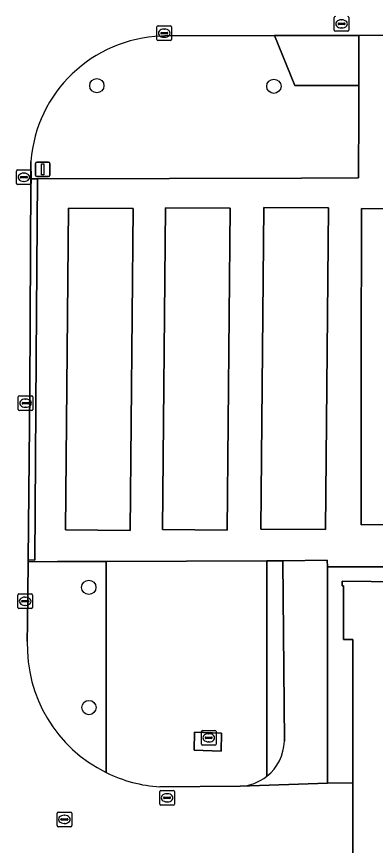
# Model space of a CAD drawing. Extents: x 161477 to 163040, y 383680 to 384871.
# Drawn here: x 162293.1 to 162317.7, y 384502 to 384558.6 of the extents above; entities that cross this region are included whole.
import ezdxf

# ---------------------------------------------------------------- set-up
doc = ezdxf.new("R2010")
doc.units = 0
for name, color, linetype in [('IMGEO_Boom', 7, 'Continuous'), ('IMGEO_Brandkraan', 7, 'Continuous'), ('IMGEO_Groenvoorziening', 7, 'Continuous'), ('IMGEO_Kolk', 7, 'Continuous'), ('IMGEO_Pand', 7, 'Continuous'), ('IMGEO_Parkeervlak_open', 7, 'Continuous'), ('IMGEO_Rijbaan_lokaal_open', 7, 'Continuous'), ('IMGEO_Rioolput', 7, 'Continuous'), ('IMGEO_Terreindeel_halfverhard', 7, 'Continuous'), ('IMGEO_Verkeersbordpaal', 7, 'Continuous'), ('IMGEO_Voetpad_gesloten', 7, 'Continuous'), ('IMGEO_Voetpad_open', 7, 'Continuous')]:
    doc.layers.add(name, color=color, linetype=linetype)

msp = doc.modelspace()

# ---------------------------------------------------------------- linework, layer by layer
at = {"layer": 'IMGEO_Boom'}
for centre in [(162298.64, 384553.92), (162310.76, 384553.88), (162298.09, 384519.61), (162298.1, 384511.39)]:
    msp.add_circle(centre, 0.489, dxfattribs=at)
at = {"layer": 'IMGEO_Brandkraan'}
for p, q in [((162295.919, 384503.314), (162295.919, 384504.166)), ((162295.994, 384504.24), (162296.846, 384504.24)), ((162296.92, 384504.166), (162296.92, 384503.314)), ((162296.178, 384503.734), (162296.178, 384503.746)), ((162296.616, 384503.697), (162296.218, 384503.697)), ((162296.221, 384503.783), (162296.619, 384503.783)), ((162296.407, 384504.02), (162296.432, 384504.02)), ((162296.662, 384503.746), (162296.662, 384503.734)), ((162296.846, 384503.24), (162295.994, 384503.24)), ((162296.43, 384503.46), (162296.405, 384503.46))]:
    msp.add_line(p, q, dxfattribs=at)
for points in [[(162295.919, 384503.314), (162295.919, 384504.166)], [(162295.994, 384504.24), (162296.846, 384504.24)], [(162296.92, 384504.166), (162296.92, 384503.314)], [(162296.846, 384503.24), (162295.994, 384503.24)]]:
    msp.add_lwpolyline(points, dxfattribs=at)
for centre, radius, start, end in [((162295.996, 384504.164), 0.0765, 91.552, 178.448), ((162295.996, 384504.164), 0.0765, 91.552, 178.448), ((162296.844, 384504.164), 0.0765, 1.552, 88.448), ((162296.844, 384504.164), 0.0765, 1.552, 88.448), ((162296.218, 384503.743), 0.0403, 85.8775, 175.7526), ((162296.215, 384503.733), 0.0366, 178.938, 274.7102), ((162296.619, 384503.74), 0.043, 264.8664, 352.4533), ((162296.623, 384503.745), 0.0386, 1.7309, 96.639), ((162295.996, 384503.316), 0.0765, 181.552, 268.448), ((162295.996, 384503.316), 0.0765, 181.552, 268.448), ((162296.844, 384503.316), 0.0765, 271.552, 358.448), ((162296.844, 384503.316), 0.0765, 271.552, 358.448)]:
    msp.add_arc(centre, radius, start, end, dxfattribs=at)
for centre, major_axis, ratio, start_param, end_param in [((162296.406, 384503.74), (-0.387, 0.002), 0.722429, 4.712389, 7.853982), ((162296.431, 384503.74), (-0.39, 0.002), 0.717154, 1.570796, 4.712389)]:
    msp.add_ellipse(centre, major_axis=major_axis, ratio=ratio, start_param=start_param, end_param=end_param, dxfattribs=at)
at = {"layer": 'IMGEO_Groenvoorziening'}
for points in [[(162316.574, 384552.223), (162316.578, 384553.939), (162312.202, 384553.93), (162310.811, 384557.352), (162303.3, 384557.334), (162303.061, 384557.302)], [(162294.13, 384548.743), (162294.132, 384547.547), (162294.57, 384547.549), (162312.66, 384547.605), (162316.562, 384547.617), (162316.574, 384552.223)], [(162299.282, 384521.387), (162295.951, 384521.374), (162293.938, 384521.366), (162293.886, 384517.122), (162293.883, 384515.919)], [(162299.282, 384506.943), (162299.282, 384521.387)], [(162311.375, 384521.434), (162310.282, 384521.43), (162310.282, 384506.693)], [(162311.479, 384509.08), (162311.375, 384521.434)]]:
    msp.add_lwpolyline(points, dxfattribs=at)
msp.add_lwpolyline([(162321.55, 384545.503), (162321.342, 384545.503), (162316.751, 384545.517), (162316.74, 384534.753), (162316.731, 384524.674), (162316.732, 384523.896), (162332.489, 384523.941), (162332.353, 384524.678), (162332.095, 384526.073), (162331.403, 384529.767), (162322.272, 384529.744), (162321.54, 384529.742)], close=True, dxfattribs=at)
for centre, radius, start, end in [((162303.365, 384548.045), 9.262, 91.8832, 175.6799), ((162303.556, 384515.626), 9.678, 178.2627, 243.7905), ((162308.295, 384509.183), 3.186, 308.5896, 358.146)]:
    msp.add_arc(centre, radius, start, end, dxfattribs=at)
at = {"layer": 'IMGEO_Kolk'}
for p, q in [((162314.895, 384557.72), (162314.895, 384558.572)), ((162315.896, 384558.572), (162315.896, 384557.72)), ((162302.757, 384557.085), (162302.757, 384557.937)), ((162302.832, 384558.011), (162303.684, 384558.011)), ((162303.758, 384557.937), (162303.758, 384557.085)), ((162315.154, 384558.14), (162315.154, 384558.152)), ((162315.592, 384558.103), (162315.194, 384558.103)), ((162315.197, 384558.189), (162315.595, 384558.189)), ((162315.383, 384558.426), (162315.408, 384558.426)), ((162315.638, 384558.152), (162315.638, 384558.14)), ((162303.016, 384557.505), (162303.016, 384557.517)), ((162303.454, 384557.468), (162303.056, 384557.468)), ((162303.059, 384557.554), (162303.457, 384557.554)), ((162303.245, 384557.791), (162303.27, 384557.791)), ((162303.5, 384557.517), (162303.5, 384557.505)), ((162315.822, 384557.646), (162314.97, 384557.646)), ((162315.406, 384557.866), (162315.381, 384557.866)), ((162303.684, 384557.011), (162302.832, 384557.011)), ((162303.268, 384557.231), (162303.243, 384557.231)), ((162293.146, 384547.231), (162293.146, 384548.083)), ((162293.221, 384548.157), (162294.073, 384548.157)), ((162293.634, 384547.937), (162293.659, 384547.937)), ((162294.147, 384548.083), (162294.147, 384547.231)), ((162294.073, 384547.157), (162293.221, 384547.157)), ((162293.405, 384547.651), (162293.405, 384547.663)), ((162293.843, 384547.614), (162293.445, 384547.614)), ((162293.448, 384547.7), (162293.846, 384547.7)), ((162293.657, 384547.377), (162293.632, 384547.377)), ((162293.889, 384547.663), (162293.889, 384547.651)), ((162293.267, 384531.777), (162293.267, 384532.629)), ((162293.342, 384532.703), (162294.194, 384532.703)), ((162293.755, 384532.483), (162293.78, 384532.483)), ((162294.268, 384532.629), (162294.268, 384531.777)), ((162293.526, 384532.197), (162293.526, 384532.209)), ((162293.964, 384532.16), (162293.566, 384532.16)), ((162293.569, 384532.246), (162293.967, 384532.246)), ((162293.778, 384531.923), (162293.753, 384531.923)), ((162294.01, 384532.209), (162294.01, 384532.197)), ((162294.194, 384531.703), (162293.342, 384531.703)), ((162293.234, 384518.231), (162293.234, 384519.083)), ((162293.309, 384519.157), (162294.161, 384519.157)), ((162293.722, 384518.937), (162293.747, 384518.937)), ((162294.235, 384519.083), (162294.235, 384518.231)), ((162293.493, 384518.651), (162293.493, 384518.663)), ((162293.931, 384518.614), (162293.533, 384518.614)), ((162293.536, 384518.7), (162293.934, 384518.7)), ((162293.745, 384518.377), (162293.72, 384518.377)), ((162293.977, 384518.663), (162293.977, 384518.651)), ((162294.161, 384518.157), (162293.309, 384518.157)), ((162302.948, 384504.79), (162302.948, 384505.642)), ((162303.023, 384505.716), (162303.875, 384505.716)), ((162303.207, 384505.21), (162303.207, 384505.222)), ((162303.25, 384505.259), (162303.648, 384505.259)), ((162303.436, 384505.496), (162303.461, 384505.496)), ((162303.691, 384505.222), (162303.691, 384505.21)), ((162303.949, 384505.642), (162303.949, 384504.79)), ((162303.875, 384504.716), (162303.023, 384504.716)), ((162303.645, 384505.173), (162303.247, 384505.173)), ((162303.459, 384504.936), (162303.434, 384504.936))]:
    msp.add_line(p, q, dxfattribs=at)
for points in [[(162314.895, 384557.72), (162314.895, 384558.572)], [(162315.896, 384558.572), (162315.896, 384557.72)], [(162302.757, 384557.085), (162302.757, 384557.937)], [(162302.832, 384558.011), (162303.684, 384558.011)], [(162303.758, 384557.937), (162303.758, 384557.085)], [(162315.822, 384557.646), (162314.97, 384557.646)], [(162303.684, 384557.011), (162302.832, 384557.011)], [(162293.146, 384547.231), (162293.146, 384548.083)], [(162293.221, 384548.157), (162294.073, 384548.157)], [(162294.147, 384548.083), (162294.147, 384547.231)], [(162294.073, 384547.157), (162293.221, 384547.157)], [(162293.267, 384531.777), (162293.267, 384532.629)], [(162293.342, 384532.703), (162294.194, 384532.703)], [(162294.268, 384532.629), (162294.268, 384531.777)], [(162294.194, 384531.703), (162293.342, 384531.703)], [(162293.234, 384518.231), (162293.234, 384519.083)], [(162293.309, 384519.157), (162294.161, 384519.157)], [(162294.235, 384519.083), (162294.235, 384518.231)], [(162294.161, 384518.157), (162293.309, 384518.157)], [(162302.948, 384504.79), (162302.948, 384505.642)], [(162303.023, 384505.716), (162303.875, 384505.716)], [(162303.949, 384505.642), (162303.949, 384504.79)], [(162303.875, 384504.716), (162303.023, 384504.716)]]:
    msp.add_lwpolyline(points, dxfattribs=at)
for centre, radius, start, end in [((162314.972, 384558.57), 0.0765, 91.552, 178.448), ((162314.972, 384558.57), 0.0765, 91.552, 178.448), ((162315.82, 384558.57), 0.0765, 1.552, 88.448), ((162315.82, 384558.57), 0.0765, 1.552, 88.448), ((162302.834, 384557.935), 0.0765, 91.552, 178.448), ((162302.834, 384557.935), 0.0765, 91.552, 178.448), ((162303.682, 384557.935), 0.0765, 1.552, 88.448), ((162303.682, 384557.935), 0.0765, 1.552, 88.448), ((162315.194, 384558.149), 0.0403, 85.8775, 175.7526), ((162315.191, 384558.139), 0.0366, 178.938, 274.7102), ((162315.595, 384558.146), 0.043, 264.8664, 352.4533), ((162315.599, 384558.151), 0.0386, 1.7309, 96.639), ((162303.056, 384557.514), 0.0403, 85.8775, 175.7526), ((162303.053, 384557.504), 0.0366, 178.938, 274.7102), ((162303.457, 384557.511), 0.043, 264.8664, 352.4533), ((162303.461, 384557.516), 0.0386, 1.7309, 96.639), ((162314.972, 384557.722), 0.0765, 181.552, 268.448), ((162314.972, 384557.722), 0.0765, 181.552, 268.448), ((162315.82, 384557.722), 0.0765, 271.552, 358.448), ((162315.82, 384557.722), 0.0765, 271.552, 358.448), ((162302.834, 384557.087), 0.0765, 181.552, 268.448), ((162302.834, 384557.087), 0.0765, 181.552, 268.448), ((162303.682, 384557.087), 0.0765, 271.552, 358.448), ((162303.682, 384557.087), 0.0765, 271.552, 358.448), ((162293.223, 384548.081), 0.0765, 91.552, 178.448), ((162293.223, 384548.081), 0.0765, 91.552, 178.448), ((162294.071, 384548.081), 0.0765, 1.552, 88.448), ((162294.071, 384548.081), 0.0765, 1.552, 88.448), ((162293.223, 384547.233), 0.0765, 181.552, 268.448), ((162293.223, 384547.233), 0.0765, 181.552, 268.448), ((162293.445, 384547.66), 0.0403, 85.8775, 175.7526), ((162293.442, 384547.65), 0.0366, 178.938, 274.7102), ((162293.846, 384547.657), 0.043, 264.8664, 352.4533), ((162293.85, 384547.662), 0.0386, 1.7309, 96.639), ((162294.071, 384547.233), 0.0765, 271.552, 358.448), ((162294.071, 384547.233), 0.0765, 271.552, 358.448), ((162293.344, 384532.627), 0.0765, 91.552, 178.448), ((162293.344, 384532.627), 0.0765, 91.552, 178.448), ((162294.192, 384532.627), 0.0765, 1.552, 88.448), ((162294.192, 384532.627), 0.0765, 1.552, 88.448), ((162293.566, 384532.206), 0.0403, 85.8775, 175.7526), ((162293.563, 384532.196), 0.0366, 178.938, 274.7102), ((162293.967, 384532.203), 0.043, 264.8664, 352.4533), ((162293.971, 384532.208), 0.0386, 1.7309, 96.639), ((162293.344, 384531.779), 0.0765, 181.552, 268.448), ((162293.344, 384531.779), 0.0765, 181.552, 268.448), ((162294.192, 384531.779), 0.0765, 271.552, 358.448), ((162294.192, 384531.779), 0.0765, 271.552, 358.448), ((162293.311, 384519.081), 0.0765, 91.552, 178.448), ((162293.311, 384519.081), 0.0765, 91.552, 178.448), ((162294.159, 384519.081), 0.0765, 1.552, 88.448), ((162294.159, 384519.081), 0.0765, 1.552, 88.448), ((162293.533, 384518.66), 0.0403, 85.8775, 175.7526), ((162293.53, 384518.65), 0.0366, 178.938, 274.7102), ((162293.934, 384518.657), 0.043, 264.8664, 352.4533), ((162293.938, 384518.662), 0.0386, 1.7309, 96.639), ((162293.311, 384518.233), 0.0765, 181.552, 268.448), ((162293.311, 384518.233), 0.0765, 181.552, 268.448), ((162294.159, 384518.233), 0.0765, 271.552, 358.448), ((162294.159, 384518.233), 0.0765, 271.552, 358.448), ((162303.025, 384505.64), 0.0765, 91.552, 178.448), ((162303.025, 384505.64), 0.0765, 91.552, 178.448), ((162303.247, 384505.219), 0.0403, 85.8775, 175.7526), ((162303.244, 384505.209), 0.0366, 178.938, 274.7102), ((162303.648, 384505.216), 0.043, 264.8664, 352.4533), ((162303.652, 384505.221), 0.0386, 1.7309, 96.639), ((162303.873, 384505.64), 0.0765, 1.552, 88.448), ((162303.873, 384505.64), 0.0765, 1.552, 88.448), ((162303.025, 384504.792), 0.0765, 181.552, 268.448), ((162303.025, 384504.792), 0.0765, 181.552, 268.448), ((162303.873, 384504.792), 0.0765, 271.552, 358.448), ((162303.873, 384504.792), 0.0765, 271.552, 358.448)]:
    msp.add_arc(centre, radius, start, end, dxfattribs=at)
for centre, major_axis, ratio, start_param, end_param in [((162315.382, 384558.146), (-0.387, 0.002), 0.722429, 4.712389, 7.853982), ((162315.407, 384558.146), (-0.39, 0.002), 0.717154, 1.570796, 4.712389), ((162303.244, 384557.511), (-0.387, 0.002), 0.722429, 4.712389, 7.853982), ((162303.269, 384557.511), (-0.39, 0.002), 0.717154, 1.570796, 4.712389), ((162293.633, 384547.657), (-0.387, 0.002), 0.722429, 4.712389, 7.853982), ((162293.658, 384547.657), (-0.39, 0.002), 0.717154, 1.570796, 4.712389), ((162293.754, 384532.203), (-0.387, 0.002), 0.722429, 4.712389, 7.853982), ((162293.779, 384532.203), (-0.39, 0.002), 0.717154, 1.570796, 4.712389), ((162293.721, 384518.657), (-0.387, 0.002), 0.722429, 4.712389, 7.853982), ((162293.746, 384518.657), (-0.39, 0.002), 0.717154, 1.570796, 4.712389), ((162303.435, 384505.216), (-0.387, 0.002), 0.722429, 4.712389, 7.853982), ((162303.46, 384505.216), (-0.39, 0.002), 0.717154, 1.570796, 4.712389)]:
    msp.add_ellipse(centre, major_axis=major_axis, ratio=ratio, start_param=start_param, end_param=end_param, dxfattribs=at)
at = {"layer": 'IMGEO_Pand'}
for points in [[(162300.926, 384523.507), (162301.132, 384545.512), (162296.696, 384545.553), (162296.49, 384523.548)], [(162307.574, 384523.53), (162307.776, 384545.536), (162303.338, 384545.574), (162303.136, 384523.568)], [(162314.293, 384523.561), (162314.502, 384545.573), (162310.067, 384545.6), (162309.858, 384523.588)]]:
    msp.add_lwpolyline(points, close=True, dxfattribs=at)
msp.add_lwpolyline([(162323.354, 384519.937), (162315.432, 384520.042), (162315.43, 384519.722), (162315.53, 384519.722), (162315.526, 384516.05), (162316.163, 384516.052), (162316.164, 384506.23), (162316.164, 384500.573), (162316.164, 384500.473), (162316.164, 384500), (162316.165, 384480.797), (162316.165, 384480.172), (162316.163, 384479.811), (162316.147, 384476.492), (162316.037, 384476.492), (162316.035, 384475.792), (162316.024, 384472.771), (162316.174, 384472.77), (162316.161, 384469.565), (162316.161, 384469.205), (162316.167, 384433.682), (162316.037, 384433.683), (162316.035, 384433.13), (162319.153, 384433.139)], dxfattribs=at)
at = {"layer": 'IMGEO_Parkeervlak_open'}
msp.add_lwpolyline([(162316.582, 384557.363), (162310.811, 384557.352), (162312.202, 384553.93), (162316.578, 384553.939)], close=True, dxfattribs=at)
at = {"layer": 'IMGEO_Rijbaan_lokaal_open'}
for points in [[(162303.061, 384557.302), (162303.3, 384557.334), (162310.811, 384557.352), (162316.582, 384557.363), (162320.418, 384557.37)], [(162293.883, 384515.919), (162293.886, 384517.122), (162293.938, 384521.366), (162293.936, 384521.483), (162294.044, 384533), (162294.132, 384547.478), (162294.132, 384547.547), (162294.13, 384548.743)], [(162310.189, 384500.879), (162314.033, 384500.721), (162316.164, 384500.573), (162316.164, 384506.23), (162314.42, 384506.207), (162308.452, 384506.005), (162302.961, 384505.966)]]:
    msp.add_lwpolyline(points, dxfattribs=at)
for centre, radius, start, end in [((162303.365, 384548.045), 9.262, 91.8832, 175.6799), ((162303.556, 384515.626), 9.678, 178.2627, 243.7905), ((162303.559, 384515.633), 9.686, 243.7954, 266.46)]:
    msp.add_arc(centre, radius, start, end, dxfattribs=at)
at = {"layer": 'IMGEO_Rioolput'}
for p, q in [((162305.799, 384508.894), (162305.799, 384509.746)), ((162305.874, 384509.82), (162306.726, 384509.82)), ((162306.8, 384509.746), (162306.8, 384508.894)), ((162306.058, 384509.314), (162306.058, 384509.326)), ((162306.496, 384509.277), (162306.098, 384509.277)), ((162306.101, 384509.363), (162306.499, 384509.363)), ((162306.287, 384509.6), (162306.312, 384509.6)), ((162306.542, 384509.326), (162306.542, 384509.314)), ((162306.726, 384508.82), (162305.874, 384508.82)), ((162306.31, 384509.04), (162306.285, 384509.04))]:
    msp.add_line(p, q, dxfattribs=at)
for points in [[(162305.799, 384508.894), (162305.799, 384509.746)], [(162305.874, 384509.82), (162306.726, 384509.82)], [(162306.8, 384509.746), (162306.8, 384508.894)], [(162306.726, 384508.82), (162305.874, 384508.82)]]:
    msp.add_lwpolyline(points, dxfattribs=at)
for centre, radius, start, end in [((162305.876, 384509.744), 0.0765, 91.552, 178.448), ((162305.876, 384509.744), 0.0765, 91.552, 178.448), ((162306.724, 384509.744), 0.0765, 1.552, 88.448), ((162306.724, 384509.744), 0.0765, 1.552, 88.448), ((162306.098, 384509.323), 0.0403, 85.8775, 175.7526), ((162306.095, 384509.313), 0.0366, 178.938, 274.7102), ((162306.499, 384509.32), 0.043, 264.8664, 352.4533), ((162306.503, 384509.325), 0.0386, 1.7309, 96.639), ((162305.876, 384508.896), 0.0765, 181.552, 268.448), ((162305.876, 384508.896), 0.0765, 181.552, 268.448), ((162306.724, 384508.896), 0.0765, 271.552, 358.448), ((162306.724, 384508.896), 0.0765, 271.552, 358.448)]:
    msp.add_arc(centre, radius, start, end, dxfattribs=at)
for centre, major_axis, ratio, start_param, end_param in [((162306.286, 384509.32), (-0.387, 0.002), 0.722429, 4.712389, 7.853982), ((162306.311, 384509.32), (-0.39, 0.002), 0.717154, 1.570796, 4.712389)]:
    msp.add_ellipse(centre, major_axis=major_axis, ratio=ratio, start_param=start_param, end_param=end_param, dxfattribs=at)
at = {"layer": 'IMGEO_Terreindeel_halfverhard'}
msp.add_lwpolyline([(162316.163, 384516.052), (162315.526, 384516.05), (162315.53, 384519.722), (162315.43, 384519.722), (162315.432, 384520.042), (162323.354, 384519.937), (162323.344, 384520.554), (162323.338, 384521.029), (162319.012, 384521.022), (162314.439, 384521.017), (162314.439, 384520.891), (162314.42, 384506.207), (162316.164, 384506.23)], close=True, dxfattribs=at)
at = {"layer": 'IMGEO_Verkeersbordpaal'}
for p, q in [((162294.435, 384547.8), (162294.435, 384548.6)), ((162294.435, 384548.6), (162294.435, 384547.8)), ((162294.535, 384548.7), (162295.325, 384548.7)), ((162295.325, 384548.7), (162294.535, 384548.7)), ((162295.425, 384548.6), (162295.425, 384547.8)), ((162295.425, 384547.8), (162295.425, 384548.6)), ((162295.325, 384547.7), (162294.535, 384547.7)), ((162294.535, 384547.7), (162295.325, 384547.7))]:
    msp.add_line(p, q, dxfattribs=at)
msp.add_lwpolyline([(162294.855, 384548.575), (162295.005, 384548.575), (162295.005, 384547.825), (162294.855, 384547.825), (162294.855, 384548.575)], dxfattribs=at)
for centre, start, end in [((162294.535, 384548.6), 90, 180), ((162294.535, 384548.6), 90, 180), ((162295.325, 384548.6), 0, 90), ((162295.325, 384548.6), 360, 90), ((162294.535, 384547.8), 180, 270), ((162294.535, 384547.8), 180, 270), ((162295.325, 384547.8), 270, 0), ((162295.325, 384547.8), 270, 0)]:
    msp.add_arc(centre, 0.1, start, end, dxfattribs=at)
at = {"layer": 'IMGEO_Voetpad_gesloten'}
msp.add_lwpolyline([(162305.335, 384509.706), (162305.293, 384508.465), (162307.142, 384508.402), (162307.184, 384509.643)], close=True, dxfattribs=at)
at = {"layer": 'IMGEO_Voetpad_open'}
for points in [[(162320.418, 384557.37), (162316.582, 384557.363), (162316.578, 384553.939), (162316.574, 384552.223), (162316.562, 384547.617), (162312.66, 384547.605), (162294.57, 384547.549), (162294.486, 384535.342), (162294.391, 384521.475), (162293.936, 384521.483), (162293.938, 384521.366), (162295.951, 384521.374), (162299.282, 384521.387), (162310.282, 384521.43), (162311.375, 384521.434), (162314.399, 384521.476), (162314.439, 384521.017), (162319.012, 384521.022)], [(162332.489, 384523.941), (162316.732, 384523.896), (162316.731, 384524.674), (162316.74, 384534.753), (162316.751, 384545.517), (162321.342, 384545.503)], [(162310.282, 384521.43), (162299.282, 384521.387), (162299.282, 384506.943)], [(162310.282, 384506.693), (162310.282, 384521.43)], [(162314.439, 384520.891), (162314.439, 384521.017), (162314.399, 384521.476), (162311.375, 384521.434), (162311.479, 384509.08)], [(162308.452, 384506.005), (162314.42, 384506.207), (162314.439, 384520.891)], [(162302.961, 384505.966), (162308.452, 384506.005)]]:
    msp.add_lwpolyline(points, dxfattribs=at)
for points in [[(162294.57, 384547.549), (162294.132, 384547.547), (162294.132, 384547.478), (162294.044, 384533), (162293.936, 384521.483), (162294.391, 384521.475), (162294.486, 384535.342)], [(162296.696, 384545.553), (162301.132, 384545.512), (162300.926, 384523.507), (162296.49, 384523.548)], [(162303.338, 384545.574), (162307.776, 384545.536), (162307.574, 384523.53), (162303.136, 384523.568)], [(162310.067, 384545.6), (162314.502, 384545.573), (162314.293, 384523.561), (162309.858, 384523.588)], [(162307.184, 384509.643), (162307.142, 384508.402), (162305.293, 384508.465), (162305.335, 384509.706)]]:
    msp.add_lwpolyline(points, close=True, dxfattribs=at)
for centre, radius, start, end in [((162308.295, 384509.183), 3.186, 308.5896, 358.146), ((162303.559, 384515.633), 9.686, 243.7954, 266.46), ((162308.301, 384509.185), 3.184, 272.7222, 308.4859), ((162308.301, 384509.185), 3.184, 272.7222, 308.4859)]:
    msp.add_arc(centre, radius, start, end, dxfattribs=at)

doc.saveas('drawing.dxf')
